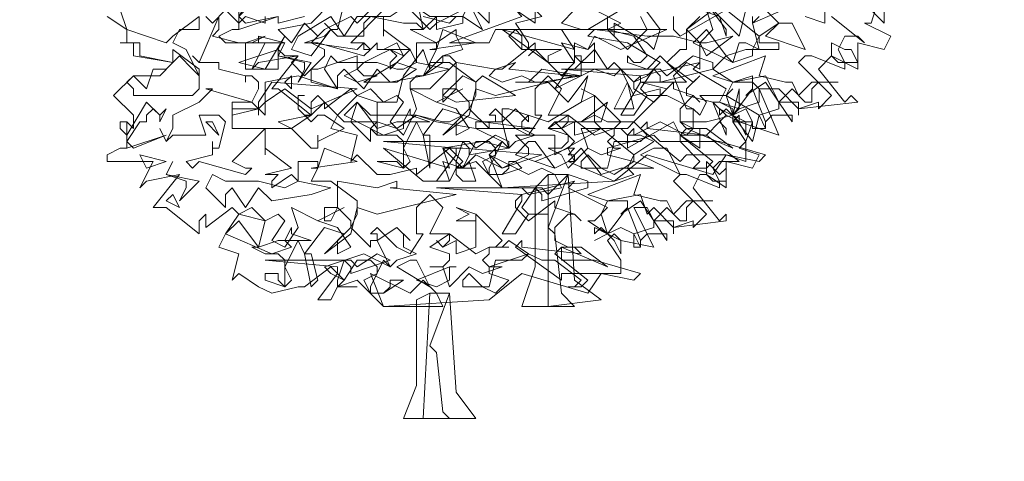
# Model space of a CAD drawing. Header units: millimetres. Extents: x 4234 to 4704, y 1542 to 2004.
# Tile 264 of 271: x 4573 to 4588, y 1907 to 1914. Entities that reach past the tile are written whole.
import ezdxf

# ---------------------------------------------------------------- set-up
doc = ezdxf.new("R2010")
doc.units = ezdxf.units.MM
doc.linetypes.add('DASHED', pattern=[19.05, 12.7, -6.35])
doc.layers.add('BOD', color=40, linetype='Continuous')
doc.layers.add('DIMENSIONS', color=7, linetype='Continuous')

# ---------------------------------------------------------------- blocks, each defined once
blk = doc.blocks.new('A$Cf9015526')
at = {"color": 116, "lineweight": 0, "true_color": 0x136734}
for points in [[(2.6649, 1.3991), (2.6427, 1.3324), (2.6204, 1.3324), (2.7093, 1.288), (2.6871, 1.2436), (2.5982, 1.2658), (2.5982, 1.177), (2.5094, 1.2214), (2.465, 1.177), (2.5538, 1.0659), (2.576, 1.0882), (2.5982, 1.0659), (2.3984, 1.0437), (2.3984, 1.0215), (2.3984, 1.0659), (2.3318, 1.0659), (2.3095, 1.1104), (2.2651, 1.1104), (2.3318, 0.9549), (2.1985, 0.9993), (2.1985, 1.0215), (2.1763, 0.9993), (2.2207, 0.9327), (2.2207, 0.8661), (2.1541, 0.8883), (2.1097, 0.8217), (1.8876, 0.8883), (1.7766, 0.7995), (1.3991, 0.7773), (1.3102, 0.8661), (1.2436, 0.8439), (1.2658, 0.8661), (1.2214, 0.9105), (1.1104, 0.8217), (1.1104, 0.8439), (1.0215, 0.8217), (0.9771, 0.8217), (0.9105, 0.8883), (0.8883, 0.8661), (0.9105, 0.9549), (0.8217, 0.9771), (0.8439, 1.0215), (0.9105, 1.0882), (0.8883, 1.1104), (0.7995, 1.0437), (0.7995, 1.0659), (0.7773, 1.0882), (0.755, 1.0659), (0.755, 1.0215), (0.644, 1.1104), (0.6218, 1.1104), (0.7106, 1.2214), (0.5774, 1.1992), (0.5552, 1.177), (0.5996, 1.2658), (0.4664, 1.2658), (0.4441, 1.288), (0.4886, 1.3102), (0.5108, 1.3102), (0.5108, 1.3991)], [(1.71, 1.3768), (1.7988, 1.3324), (1.7544, 1.3102), (1.821, 1.2436), (1.8876, 1.3102), (1.8654, 1.3546)], [(1.9764, 1.3546), (1.9764, 1.3102), (1.9986, 1.288), (2.1541, 1.3768), (2.2651, 1.288), (2.3318, 1.3324), (2.2873, 1.3768)], [(2.5094, 1.3546), (2.6204, 1.2658), (2.5982, 1.288), (2.5538, 1.288), (2.5316, 1.2436), (2.5538, 1.1992), (2.5538, 1.177), (2.4428, 1.2214), (2.4206, 1.2214), (2.3984, 1.1992), (2.5094, 1.0882), (2.465, 1.0437), (2.465, 1.0659), (2.3984, 1.0437), (2.3318, 1.1104), (2.3095, 1.1104), (2.2873, 1.1548), (2.1763, 1.1326), (2.1541, 1.0882), (2.1763, 1.0215), (2.2429, 1.1104), (2.2873, 0.9993), (2.2873, 0.9771), (2.2429, 0.9771), (2.2429, 0.9993), (2.2207, 1.0437), (2.1763, 1.0215), (2.1985, 0.9993), (2.1541, 1.0215), (2.1319, 0.9993), (2.1541, 1.0215), (2.1097, 1.0659), (2.1319, 1.0659), (2.1541, 1.1104), (2.0431, 1.177), (2.0653, 1.1992), (1.8654, 1.1548), (1.8432, 1.1326), (1.8432, 1.1104), (1.9098, 1.0659), (1.9764, 1.1326), (1.9764, 1.1104), (2.0431, 1.0882), (2.0653, 1.0659), (2.0431, 1.0882), (1.9986, 1.0437), (1.9986, 0.9993), (2.0431, 0.9771), (2.0875, 0.9771), (2.1763, 0.9105), (2.0209, 0.9771), (1.9986, 0.9549), (2.1097, 0.8661), (2.0875, 0.8439), (2.0431, 0.8439), (2.0653, 0.8661), (1.9986, 0.9327), (1.932, 0.9327), (1.9098, 0.9549), (1.7544, 0.9105), (1.7544, 0.8883), (1.8432, 0.8661), (1.7766, 0.8217), (1.7322, 0.8439), (1.6877, 0.8439), (1.6655, 0.8439), (1.6655, 0.8661), (1.6877, 0.8883), (1.7322, 0.8439), (1.7544, 0.8439), (1.7766, 0.9327), (1.8654, 0.9327), (1.8876, 0.9549), (1.8432, 0.9993), (1.821, 0.9771), (1.7766, 0.9771), (1.7988, 0.9993), (1.71, 1.0882), (1.71, 0.9993), (1.7322, 0.9771), (1.6433, 0.9549), (1.6433, 0.9993), (1.5989, 0.9771), (1.5767, 0.9993), (1.5989, 0.9771), (1.6211, 0.9993), (1.6211, 1.0215), (1.5545, 1.0215), (1.5989, 1.1104), (1.5545, 1.1548), (1.5101, 1.1104), (1.5101, 1.0215), (1.5323, 1.0215), (1.4879, 0.9549), (1.4435, 0.9771), (1.3768, 1.0437), (1.3546, 1.0215), (1.3768, 1.0215), (1.3768, 0.9993), (1.3546, 0.9993), (1.3546, 0.9771), (1.288, 1.0437), (1.3102, 1.0882), (1.3102, 1.1326), (1.2214, 1.1992), (1.1548, 1.1992), (1.177, 1.2436), (1.177, 1.2658), (1.1104, 1.2658), (1.1104, 1.1992), (1.0882, 1.2436), (1.0215, 1.177), (1.0215, 1.1992), (1.0437, 1.2214), (1.0215, 1.2436), (0.9993, 1.2436), (1.0882, 1.2436), (0.9993, 1.3102), (0.9993, 1.288), (0.9993, 1.3546)], [(0.9993, 1.3768), (0.8883, 1.2658), (0.9327, 1.2658), (0.9549, 1.2436), (0.9327, 1.2214), (0.7773, 1.2658), (0.755, 1.2658), (0.7328, 1.2658), (0.7995, 1.288), (0.8217, 1.3102), (0.7995, 1.3324), (0.8217, 1.3102), (0.8439, 1.3102), (0.8661, 1.3991)], [(1.0882, 1.3768), (1.1548, 1.3102), (1.177, 1.3324), (1.177, 1.3546), (1.177, 1.3324), (1.2658, 1.3768)], [(2.2651, 1.3546), (2.2429, 1.3324), (2.2651, 1.2436), (2.2207, 1.2658), (2.1985, 1.2658), (2.1763, 1.1992), (2.1541, 1.2214), (2.1097, 1.177), (2.1763, 1.1326), (2.2429, 1.1326), (2.2651, 1.1104), (2.2651, 1.0659), (2.1985, 1.0437), (2.1763, 1.0215), (2.1763, 0.9993), (2.2429, 0.9993), (2.2207, 0.9327), (2.1985, 0.9105), (2.2651, 0.8883), (2.2429, 0.8439), (2.1541, 0.8661), (2.1541, 0.7773), (2.0875, 0.8217), (2.0653, 0.8217), (2.0431, 0.7773), (2.1319, 0.6662), (2.1541, 0.6884), (2.1541, 0.6662), (1.9764, 0.644), (1.9764, 0.6218), (1.9764, 0.6662), (1.9098, 0.6662), (1.8876, 0.7106), (1.8432, 0.7106), (1.9098, 0.5774), (1.7988, 0.5996), (1.7766, 0.6218), (1.7544, 0.5996), (1.7988, 0.533), (1.7988, 0.4886), (1.7322, 0.4886), (1.6877, 0.4219), (1.4657, 0.4886), (1.3546, 0.3997), (0.9993, 0.3775), (0.9105, 0.4664), (0.8439, 0.4441), (0.8661, 0.4664), (0.8217, 0.5108), (0.7328, 0.4441), (0.7106, 0.4441), (0.6218, 0.4219), (0.5774, 0.4441), (0.5108, 0.4886), (0.4886, 0.4664), (0.5108, 0.5552), (0.4441, 0.5774), (0.4664, 0.6218), (0.5108, 0.6884), (0.4886, 0.7106), (0.3997, 0.644), (0.3997, 0.6662), (0.3997, 0.6884), (0.3775, 0.6662), (0.3775, 0.6218), (0.2665, 0.7106), (0.2221, 0.7106), (0.3109, 0.8217), (0.1999, 0.7995), (0.1777, 0.7773), (0.2221, 0.8661), (0.0666, 0.8661), (0.0666, 0.8883), (0.111, 0.9105), (0.1332, 0.9105), (0.1332, 0.9993), (0.1554, 0.9771), (0.1554, 0.9993), (0.1554, 1.0215), (0.0888, 1.0882), (0.1554, 1.1548), (0.2443, 1.1548), (0.2887, 1.1992), (0.1554, 1.2214), (0.1554, 1.2658), (0.111, 1.2658), (0.1332, 1.2658), (0.1332, 1.3102), (0.0666, 1.3546)], [(1.4435, 1.3768), (1.5101, 1.3324), (1.5101, 1.3768)], [(1.6433, 1.3768), (1.5989, 1.3324), (1.6655, 1.3102), (1.4435, 1.3102), (1.4213, 1.288), (1.4657, 1.2436), (1.5989, 1.2436), (1.5545, 1.2214), (1.5545, 1.1992), (1.5989, 1.1548), (1.6433, 1.1992), (1.6433, 1.2214), (1.6655, 1.2214), (1.6655, 1.1548), (1.5989, 1.1548), (1.5101, 1.2436), (1.4879, 1.2214), (1.5101, 1.2436), (1.5101, 1.2658), (1.3991, 1.177), (1.3768, 1.177), (1.3546, 1.1548), (1.3991, 1.1326), (1.4657, 1.1548), (1.5101, 1.1326), (1.5545, 1.1326), (1.6211, 1.0659), (1.6877, 1.1548), (1.6655, 1.0659), (1.5545, 0.9993), (1.4213, 1.0437), (1.3991, 1.0437), (1.3991, 0.9993), (1.3102, 0.9993), (1.3102, 0.9771), (1.3991, 0.9327), (1.3546, 0.8883), (1.3991, 0.8439), (1.4879, 0.8883), (1.4879, 0.9105), (1.4435, 0.9549), (1.5767, 0.9549), (1.5767, 0.9105), (1.5767, 0.8883), (1.7322, 0.9771), (1.8432, 0.8883), (1.9098, 0.9327), (1.8654, 0.9549), (1.8432, 0.9549), (1.821, 0.9549), (1.8432, 0.9771), (1.8432, 0.9549), (1.932, 0.9993), (2.0209, 0.9549), (2.0431, 0.9771), (2.0431, 1.0437), (1.9542, 1.0882), (1.932, 1.0882), (1.9542, 1.1104), (1.8654, 1.1326), (2.0209, 1.1326), (1.932, 1.2214), (1.8876, 1.177), (1.821, 1.1992), (1.821, 1.2214), (1.8432, 1.1992), (1.8654, 1.1992), (1.8876, 1.2214), (1.8432, 1.288), (1.7544, 1.3102), (1.71, 1.3102), (1.6877, 1.3102), (1.7988, 1.3768)], [(1.7544, 1.3546), (1.7544, 1.3102), (1.7766, 1.288), (1.7766, 1.3102), (1.7766, 1.3324), (1.8876, 1.2658), (1.9098, 1.2436), (1.932, 1.3102), (1.8654, 1.3991)], [(2.2207, 1.3768), (2.1985, 1.288), (2.1097, 1.3768), (2.0209, 1.3102), (2.0209, 1.2436), (1.9986, 1.2436), (1.9542, 1.1992), (2.0431, 1.1326), (2.0653, 1.1548), (2.0209, 1.1104), (2.0209, 1.0882), (2.1097, 1.0659), (2.1541, 0.9549), (2.1541, 0.9771), (2.1319, 0.9993), (2.0875, 0.9549), (2.1985, 0.8661), (2.1763, 0.8661), (2.1319, 0.8661), (2.1097, 0.8439), (2.1319, 0.7995), (2.1319, 0.7773), (2.0209, 0.8217), (1.9986, 0.8217), (1.9764, 0.7995), (2.0875, 0.6884), (2.0431, 0.644), (2.0431, 0.6662), (1.9764, 0.644), (1.9098, 0.7106), (1.8876, 0.6884), (1.8654, 0.755), (1.7544, 0.7328), (1.7322, 0.6884), (1.7544, 0.6218), (1.821, 0.7106), (1.8654, 0.5996), (1.8654, 0.5774), (1.8432, 0.5774), (1.8432, 0.6218), (1.7988, 0.644), (1.7544, 0.6218), (1.7766, 0.5996), (1.7544, 0.6218), (1.71, 0.5996), (1.7544, 0.6218), (1.6877, 0.6662), (1.71, 0.6662), (1.7544, 0.7106), (1.6211, 0.7773), (1.6433, 0.7995), (1.4657, 0.755), (1.4435, 0.7328), (1.4435, 0.7106), (1.4879, 0.6662), (1.5767, 0.7328), (1.5767, 0.7106), (1.6433, 0.6884), (1.6655, 0.6662), (1.6433, 0.6884), (1.6211, 0.6884), (1.5767, 0.644), (1.5767, 0.5996), (1.6211, 0.5774), (1.6655, 0.5774), (1.7544, 0.5108), (1.5989, 0.5774), (1.5767, 0.5552), (1.6877, 0.4664), (1.6655, 0.4441), (1.6211, 0.4441), (1.6433, 0.4441), (1.6655, 0.4664), (1.5767, 0.533), (1.5323, 0.533), (1.4879, 0.5552), (1.3546, 0.5108), (1.3546, 0.4886), (1.4213, 0.4664), (1.3768, 0.4219), (1.3324, 0.4441), (1.288, 0.4441), (1.2658, 0.4441), (1.2658, 0.4664), (1.288, 0.4886), (1.3324, 0.4441), (1.3546, 0.4441), (1.3768, 0.533), (1.4657, 0.533), (1.4879, 0.5552), (1.4213, 0.5996), (1.3991, 0.5774), (1.3768, 0.5774), (1.3991, 0.5996), (1.3102, 0.6884), (1.3102, 0.5996), (1.3102, 0.5774), (1.2436, 0.5552), (1.2436, 0.5996), (1.1992, 0.5774), (1.177, 0.5996), (1.1992, 0.5774), (1.2214, 0.5996), (1.2214, 0.6218), (1.1548, 0.6218), (1.1992, 0.7106), (1.1548, 0.755), (1.1104, 0.7106), (1.1104, 0.6218), (1.1326, 0.6218), (1.0882, 0.5552), (1.0437, 0.5774), (0.9771, 0.644), (0.9549, 0.6218), (0.9771, 0.6218), (0.9771, 0.5996), (0.9549, 0.5996), (0.9549, 0.5774), (0.8883, 0.644), (0.9105, 0.6884), (0.9105, 0.7328), (0.8217, 0.7995), (0.755, 0.7995), (0.7773, 0.8439), (0.7773, 0.8661), (0.7106, 0.8661), (0.7106, 0.7995), (0.6884, 0.8217), (0.6218, 0.7773), (0.6218, 0.7995), (0.644, 0.8217), (0.6218, 0.8217), (0.5996, 0.8217), (0.6884, 0.8439), (0.5996, 0.9105), (0.5996, 0.8883), (0.5996, 0.9327), (0.5996, 0.9549), (0.5996, 0.9771), (0.4886, 0.8661), (0.533, 0.8439), (0.5552, 0.8439), (0.533, 0.8217), (0.3775, 0.8661), (0.3553, 0.8439), (0.3331, 0.8661), (0.4219, 0.8883), (0.4219, 0.9105), (0.4219, 0.9327), (0.4219, 0.9105), (0.4441, 0.9105), (0.4664, 0.9993), (0.4441, 1.0215), (0.3775, 1.0215), (0.3997, 0.9549), (0.2887, 0.9549), (0.2665, 0.9327), (0.2443, 0.9771), (0.2665, 0.9327), (0.2887, 0.9771), (0.2887, 1.0215), (0.3775, 1.0659), (0.4219, 1.1104), (0.3997, 1.1104), (0.5552, 1.0659), (0.5774, 1.1104), (0.5774, 1.1326), (0.5552, 1.1548), (0.533, 1.1548), (0.533, 1.1326), (0.533, 1.1548), (0.4441, 1.177), (0.4441, 1.1992), (0.3775, 1.1992), (0.3553, 1.2214), (0.3775, 1.1992), (0.4441, 1.3546), (0.4441, 1.3324), (0.4441, 1.3102), (0.4219, 1.288), (0.5108, 1.2658), (0.533, 1.2658), (0.5996, 1.288), (0.5552, 1.2658), (0.533, 1.2658), (0.533, 1.2436), (0.533, 1.177), (0.644, 1.177), (0.644, 1.2436), (0.6662, 1.2214), (0.7106, 1.2214), (0.6884, 1.1992), (0.7328, 1.1548), (0.7995, 1.2214), (0.7995, 1.2436), (0.755, 1.2658), (0.7773, 1.288), (0.7328, 1.3324), (0.6884, 1.2658), (0.644, 1.3102), (0.755, 1.3324), (0.8217, 1.3991)], [(0.9993, 1.4213), (0.9105, 1.3324), (0.8883, 1.3546), (0.7995, 1.3102), (0.755, 1.2658), (0.9105, 1.2436), (0.9327, 1.2658), (0.9327, 1.2436), (0.9549, 1.2436), (0.9771, 1.2658), (0.9771, 1.2436), (0.9993, 1.2436), (1.0437, 1.2658), (1.0659, 1.2214), (1.0215, 1.2436), (0.9771, 1.2214), (0.9327, 1.1992), (0.9105, 1.177), (0.9327, 1.1548), (0.9771, 1.1548), (0.9105, 1.1326), (0.8661, 1.1548), (0.9105, 1.177), (0.9105, 1.2214), (0.7773, 1.177), (0.755, 1.177), (0.755, 1.1326), (0.8439, 1.1104), (0.7106, 1.1548), (0.5996, 1.1326), (0.5996, 1.0215), (0.5552, 1.0659), (0.4886, 1.0659), (0.4886, 0.9771), (0.6884, 0.9771), (0.755, 0.9105), (0.7773, 0.9105), (0.7773, 0.9549), (0.7773, 0.9327), (0.8661, 0.9771), (0.7995, 1.0215), (0.7773, 1.0215), (0.755, 0.9993), (0.7106, 1.0437), (0.7106, 1.0882), (0.7328, 1.0882), (0.7106, 1.0882), (0.7106, 1.0437), (0.7328, 1.0215), (0.755, 1.0215), (0.7995, 1.0659), (0.8661, 0.9993), (0.9771, 0.9993), (0.9771, 1.0659), (1.0215, 1.0659), (1.0437, 1.0659), (1.0659, 1.1548), (1.1326, 1.2436), (1.1548, 1.177), (1.1548, 1.1992), (1.1326, 1.1548), (1.1104, 1.1548), (1.0882, 1.1326), (1.0882, 1.1104), (1.1548, 1.1104), (1.2436, 1.1992), (1.2214, 1.2214), (1.1992, 1.2214), (1.2658, 1.2436), (1.2436, 1.288), (1.2436, 1.3102), (1.177, 1.2658), (1.0882, 1.3102), (1.1326, 1.3102), (1.1104, 1.4213)], [(1.1326, 1.3546), (1.2214, 1.3324), (1.2436, 1.3546)], [(2.6871, 1.4213), (2.6871, 1.3324), (2.5982, 1.4213)], [(2.4872, 1.3768), (2.4872, 1.3324), (2.4206, 1.3546)], [(2.3984, 1.3991), (2.2429, 1.3324), (2.2429, 1.3546)], [(2.0875, 1.3768), (2.1097, 1.3102), (2.0653, 1.2658), (2.0209, 1.3102), (2.0653, 1.3546)], [(0.7328, 1.3546), (0.644, 1.3324), (0.644, 1.3546)], [(0.5996, 1.3546), (0.5996, 1.3324), (0.533, 1.3546), (0.5108, 1.3324), (0.4664, 1.3768), (0.4219, 1.3324), (0.3997, 1.3546)], [(0.3775, 1.3546), (0.3775, 1.3324), (0.3775, 1.3102), (0.3109, 1.3102), (0.2887, 1.2658), (0.3331, 1.2436), (0.3775, 1.1548), (0.3775, 1.1326), (0.3775, 1.1104), (0.3553, 1.0882), (0.1554, 1.0882), (0.1554, 1.1104), (0.1332, 1.1326), (0.1554, 1.1548), (0.1999, 1.1104), (0.2221, 1.177), (0.2665, 1.177), (0.2887, 1.1992), (0.1777, 1.2214), (0.1777, 1.2658), (0.111, 1.2658), (0.1332, 1.2658), (0.1332, 1.3102), (0.0666, 1.3546)], [(0.111, 1.3768), (0.1332, 1.3102), (0.2665, 1.2658), (0.2887, 1.288), (0.3775, 1.3546)]]:
    blk.add_lwpolyline(points, dxfattribs=at)
for points in [[(1.4435, 1.4435), (1.5323, 1.3546), (1.4435, 1.3324), (1.4879, 1.2658), (1.4879, 1.2436), (1.4657, 1.2436), (1.4657, 1.288), (1.4435, 1.3102), (1.3768, 1.3102), (1.3546, 1.2658), (1.2214, 1.2658), (1.4657, 1.3546), (1.4435, 1.3768), (1.3768, 1.3768), (1.3991, 1.3768), (1.3991, 1.4213), (1.3768, 1.4213), (1.3324, 1.4435), (1.288, 1.4657), (1.3102, 1.5101), (1.3768, 1.4435)], [(0.644, 1.4435), (0.6218, 1.4213), (0.6218, 1.4435), (0.5996, 1.4435), (0.5996, 1.3991), (0.5774, 1.4213), (0.5108, 1.3546), (0.533, 1.3324), (0.644, 1.3546), (0.5108, 1.3102), (0.5108, 1.4213), (0.5108, 1.3991), (0.5108, 1.3768), (0.5108, 1.3546), (0.5774, 1.4657), (0.6218, 1.4435)], [(1.5101, 1.4435), (1.5989, 1.3991), (1.6211, 1.3991), (1.6655, 1.4435), (1.7322, 1.3991), (1.9098, 1.3991), (1.71, 1.3768), (1.5767, 1.3991), (1.5101, 1.4435), (1.4435, 1.3768), (1.3768, 1.3991), (1.3546, 1.3768), (1.3546, 1.3324), (1.288, 1.3991), (1.3102, 1.4657), (1.3546, 1.4213)], [(2.1541, 1.3102), (2.1541, 1.288), (2.1319, 1.3546), (2.0653, 1.3768), (2.0431, 1.4213), (1.9986, 1.4213), (2.1097, 1.4435), (2.0875, 1.3991)], [(1.2658, 1.3546), (1.2658, 1.3324), (1.177, 1.3102), (1.177, 1.3324), (1.177, 1.3546), (1.1326, 1.3102), (1.1104, 1.3324), (1.0659, 1.3324), (0.9549, 1.3546), (0.9327, 1.3324), (0.9327, 1.288), (0.8439, 1.288), (0.8217, 1.3102), (0.755, 1.2214), (0.6884, 1.2436), (0.7106, 1.288), (0.8217, 1.3546), (0.8661, 1.288), (0.9105, 1.3546), (1.0215, 1.3546), (1.0882, 1.3991), (1.1548, 1.3546)], [(1.2658, 1.3546), (1.288, 1.3991), (1.3324, 1.3102)], [(2.4206, 1.2436), (2.2873, 1.288), (2.3318, 1.3324), (2.3762, 1.3324)], [(1.1548, 1.2436), (1.177, 1.2436), (1.1992, 1.3102), (1.3102, 1.2658)], [(1.7988, 1.2436), (1.71, 1.288), (1.6877, 1.2436), (1.5989, 1.2658), (1.6433, 1.1992), (1.6211, 1.1992), (1.5545, 1.1992), (1.3991, 1.3102), (1.6433, 1.2436), (1.5989, 1.3102), (1.6877, 1.3102), (1.9542, 1.3102)], [(1.9764, 1.288), (2.0653, 1.2658), (2.0875, 1.2658), (2.1763, 1.288), (2.0875, 1.2214), (2.0653, 1.2658), (2.0653, 1.177), (2.0209, 1.1992), (1.9764, 1.1548), (2.0209, 1.0437), (2.0431, 1.0437), (2.0653, 1.0215), (2.0875, 1.0659), (2.0653, 1.0882), (2.1541, 1.0882), (2.1763, 1.1104), (2.1541, 1.0882), (2.2651, 1.0215), (2.2429, 0.9327), (2.1763, 1.0215), (2.0875, 0.9993), (2.0653, 0.9993), (2.0209, 0.9993), (1.9986, 0.9993), (2.0209, 0.9771), (2.0653, 0.9771), (2.0653, 0.9105), (1.9986, 0.9549), (1.9764, 0.9993), (1.821, 0.9105), (1.821, 0.9549), (1.7988, 0.9771), (1.6655, 0.9771), (1.6877, 0.9105), (1.6433, 0.8661), (1.6211, 0.9105), (1.6433, 0.9327), (1.5989, 0.9771), (1.5545, 0.9771), (1.5767, 0.9993), (1.6655, 0.9993), (1.71, 1.0215), (1.7544, 0.9993), (1.8432, 0.9993), (1.932, 1.0882), (1.932, 1.1104), (1.8432, 1.0882), (1.7988, 1.177), (1.7766, 1.1548), (1.71, 1.177), (1.5767, 1.1104), (1.6211, 1.177), (1.6433, 1.177), (1.71, 1.2436), (1.7544, 1.177), (1.7766, 1.1992), (1.8432, 1.1326), (1.8876, 1.1548), (1.932, 1.1992), (1.821, 1.2658), (1.6877, 1.288), (1.71, 1.3102), (1.8876, 1.288)], [(2.0875, 1.3102), (2.1541, 1.2214), (2.2207, 1.2436), (2.2429, 1.2436), (2.2651, 1.288), (2.2651, 1.2658), (2.3318, 1.2658), (2.3318, 1.2436), (2.2429, 1.2436), (2.2429, 1.2214), (2.1763, 1.1992), (2.0431, 1.2658)], [(0.5108, 1.1992), (0.644, 1.2436), (0.6662, 1.288), (0.5996, 1.177)], [(0.5774, 1.2658), (0.5774, 1.288), (0.6662, 1.2658)], [(0.755, 1.1992), (0.7106, 1.1326), (0.7328, 1.177), (0.7328, 1.1992), (0.644, 1.2214), (0.6662, 1.2658), (0.644, 1.2214)], [(1.71, 1.2658), (1.71, 1.1992), (1.6655, 1.1992), (1.6433, 1.2214), (1.6433, 1.2658), (1.6877, 1.2436)], [(2.576, 1.2436), (2.5982, 1.1992), (2.5316, 1.1992), (2.5094, 1.2214), (2.5094, 1.2658), (2.5538, 1.2436)], [(0.3775, 1.1548), (0.3553, 1.177), (0.3109, 1.2214), (0.2887, 1.1992), (0.2887, 1.2436), (0.3775, 1.177)], [(0.9771, 1.1992), (1.0437, 1.177), (1.0659, 1.177), (1.1104, 1.1992), (1.2214, 1.177), (1.1326, 1.1548), (1.0215, 1.1326), (0.9771, 1.177), (0.9327, 1.1104), (0.8661, 1.177), (0.8439, 1.1548), (0.8439, 1.1104), (0.7995, 1.177), (0.8217, 1.2214), (0.8439, 1.1992)], [(1.0437, 1.1326), (0.9327, 1.1326), (1.0437, 1.1992), (1.1104, 1.177)], [(1.1326, 1.1548), (1.1992, 1.2214), (1.1992, 1.1992)], [(1.4213, 1.177), (1.6433, 1.1548), (1.3768, 1.0882), (1.3102, 1.1104), (1.288, 1.0215), (1.1992, 0.9549), (1.288, 1.0437), (1.288, 1.0659), (1.2436, 1.1104), (1.1992, 1.0659), (1.1992, 1.1104), (1.2436, 1.1104), (1.2436, 1.1992), (1.3768, 1.177), (1.4435, 1.1992)], [(2.1097, 1.177), (1.932, 1.1326), (1.932, 1.1548), (1.9098, 1.177), (1.8654, 1.1104), (1.8876, 1.0882), (1.9542, 1.0882), (1.8876, 1.0882), (1.8432, 1.0215), (1.7988, 1.0215), (1.8654, 1.1326), (1.8654, 1.1548), (1.5989, 1.177), (1.932, 1.177), (1.9542, 1.1548), (2.0431, 1.2214), (2.1097, 1.1992)], [(2.354, 1.1326), (2.3762, 1.1326), (2.3984, 1.0882), (2.4428, 1.1326), (2.5316, 1.1326), (2.465, 1.1326), (2.4428, 1.1104), (2.4428, 1.0659), (2.4206, 1.0659), (2.3762, 1.1104), (2.3318, 1.0659), (2.3762, 0.9993), (2.3762, 1.0215), (2.3095, 1.0215), (2.2873, 0.9993), (2.2873, 0.9771), (2.2651, 1.0215), (2.3318, 1.0437), (2.3318, 1.0659), (2.2873, 1.1326), (2.2207, 1.0882), (2.2429, 1.1104), (2.2429, 1.1548), (2.1763, 1.1326), (2.1097, 1.1548), (2.2873, 1.2214), (2.2651, 1.1548)], [(1.5323, 1.1326), (1.4435, 1.1326), (1.4879, 1.1326), (1.5323, 1.177), (1.6655, 1.1548)], [(0.755, 1.0437), (0.6662, 1.1104), (0.5996, 1.0659), (0.5774, 1.0437), (0.5774, 1.0215), (0.5774, 1.0437), (0.4886, 1.0215), (0.4886, 1.0437), (0.5774, 1.0437), (0.5774, 1.0659), (0.6218, 1.1326), (0.9105, 1.1104)], [(0.6884, 1.1104), (0.6662, 1.1326), (0.6884, 1.1548)], [(1.3324, 1.1548), (1.4435, 1.0882), (1.2436, 1.0659), (1.1992, 1.0882), (1.2658, 1.1548), (1.3102, 1.1326)], [(1.7766, 1.0437), (1.821, 1.1326), (1.8432, 1.0437)], [(1.0437, 1.0882), (1.0659, 1.0659), (1.0215, 0.9993), (1.0659, 0.9549), (1.1104, 1.0437), (1.0882, 1.1104), (1.177, 1.0659), (1.2658, 1.1104), (1.177, 1.0659), (1.2436, 1.0437), (1.288, 0.9771), (1.2436, 0.9549), (1.2436, 0.9993), (1.2658, 1.0215), (1.1992, 1.0437), (1.1326, 0.9549), (1.1548, 0.9549), (1.1548, 0.8439), (1.1326, 0.9549), (1.1104, 0.9993), (1.0659, 0.9105), (1.0882, 0.8661), (1.0659, 0.8439), (0.9771, 0.8661), (0.9993, 0.8661), (1.0437, 0.8661), (1.0659, 0.8439), (1.0659, 0.9327), (1.0437, 0.9549), (0.9771, 0.9549), (0.9549, 0.9771), (0.9771, 0.9549), (0.9771, 1.0659), (0.9105, 1.0882), (0.9549, 1.1104), (0.9993, 1.0659)], [(1.71, 1.0659), (1.71, 1.0882), (1.6655, 1.0659), (1.71, 1.0882), (1.6655, 1.1104), (1.71, 1.0882)], [(2.1763, 1.0437), (2.1319, 1.0659), (2.1985, 1.0437), (2.1985, 1.1104), (2.1763, 1.0215)], [(0.2665, 1.0437), (0.2443, 0.9993), (0.2443, 1.0215), (0.2221, 1.0437), (0.1999, 1.0215), (0.1999, 0.9993), (0.1777, 0.9993), (0.1332, 0.9327), (0.1554, 0.9105), (0.2665, 0.9549), (0.1332, 0.9105), (0.1332, 0.9993), (0.111, 0.9993), (0.111, 0.9771), (0.1332, 0.9549), (0.1999, 1.0659), (0.2443, 1.0215)], [(0.9105, 1.0659), (0.9771, 0.9771), (1.0437, 0.9993), (1.0659, 0.9993), (1.0882, 1.0437), (1.0882, 1.0215), (1.1548, 0.9993), (1.0659, 0.9993), (1.0659, 0.9771), (0.9993, 0.9549), (0.8661, 1.0215)], [(1.1104, 1.0215), (1.1992, 0.9993), (1.2214, 0.9993), (1.2658, 1.0215), (1.3324, 0.9993), (1.5101, 0.9771), (1.3102, 0.9771), (1.177, 0.9993), (1.1104, 1.0215), (1.0437, 0.9771), (0.9771, 0.9993), (0.9549, 0.9771), (0.9549, 0.9327), (0.8883, 0.9993), (0.9105, 1.0659), (0.9549, 1.0215)], [(1.6655, 0.9993), (1.7544, 1.0659), (1.7322, 0.9993)], [(1.4879, 1.0215), (1.4657, 0.9993), (1.4657, 0.9771), (1.5101, 0.9549), (1.4435, 0.9327), (1.4213, 0.9105), (1.3991, 0.9993), (1.4435, 1.0437), (1.4879, 0.9993)], [(2.2207, 0.9549), (2.1985, 0.9993), (2.1541, 1.0437), (2.1319, 1.0215), (2.1319, 1.0437), (2.2207, 0.9993)], [(0.4441, 0.9549), (0.3997, 0.9993), (0.4219, 0.9993)], [(0.6884, 0.9771), (0.644, 0.9993), (0.755, 1.0215)], [(1.7766, 0.9771), (1.821, 0.9771), (1.7766, 0.9771), (1.7766, 0.9549), (1.7544, 0.9327), (1.7766, 0.9105), (1.7988, 0.9105), (1.7322, 0.8883), (1.6877, 0.9105), (1.6211, 0.8439), (1.5989, 0.8883), (1.5545, 0.9105), (1.5989, 0.9105), (1.6211, 0.9327), (1.6211, 0.9549), (1.5545, 0.9771), (1.6211, 1.0215), (1.71, 0.9549)], [(2.0875, 0.9549), (2.0653, 0.9549), (2.0209, 0.9549), (1.9986, 0.9549), (1.9986, 0.9327), (2.1319, 0.9327), (2.2873, 0.8883), (2.2651, 0.8661), (2.1541, 0.8883), (2.0209, 0.8883), (1.9986, 0.8661), (1.8654, 0.9771), (1.8876, 0.9993), (1.8876, 0.9771)], [(1.4213, 0.9105), (1.288, 0.8883), (1.288, 0.9105), (1.2658, 0.9327), (1.2436, 0.8661), (1.2436, 0.8439), (1.3102, 0.8439), (1.2436, 0.8439), (1.2214, 0.7995), (1.177, 0.7995), (1.2436, 0.8883), (1.2436, 0.9105), (0.9993, 0.9327), (1.288, 0.9327), (1.3102, 0.9105), (1.3768, 0.9549), (1.4213, 0.9327)], [(1.3991, 0.9327), (1.3546, 0.8439), (1.3546, 0.8217), (1.3991, 0.8217), (1.4213, 0.8439), (1.4213, 0.8661), (1.4435, 0.8661), (1.4657, 0.8439), (1.3991, 0.8217), (1.3546, 0.8217), (1.3324, 0.8661), (1.3768, 0.8883), (1.3768, 0.9105), (1.3546, 0.9327), (1.3102, 0.9327), (1.2658, 0.8439), (1.2214, 0.8883), (1.1992, 0.9105), (1.3324, 0.9327), (1.4213, 0.9105)], [(1.5767, 0.8439), (1.4435, 0.8883), (1.4879, 0.9327), (1.5101, 0.9327)], [(0.755, 0.8439), (0.7773, 0.8439), (0.7995, 0.9105), (0.9105, 0.8661)], [(1.3991, 0.8439), (1.3102, 0.8883), (1.2658, 0.8439), (1.1992, 0.8661), (1.2214, 0.7995), (1.1326, 0.7995), (0.9993, 0.9105), (1.2214, 0.8439), (1.1992, 0.9105), (1.2658, 0.9105), (1.5323, 0.8883)], [(1.6433, 0.9105), (1.6211, 0.8883), (1.6433, 0.8883), (1.6433, 0.8661), (1.6211, 0.8661), (1.5767, 0.8439), (1.5101, 0.8661), (1.6211, 0.9105)], [(1.6655, 0.9105), (1.7322, 0.8217), (1.7988, 0.8439), (1.821, 0.8439), (1.8432, 0.8883), (1.8432, 0.8661), (1.9098, 0.8439), (1.821, 0.8439), (1.8432, 0.8217), (1.7766, 0.7995), (1.6211, 0.8661)], [(1.9986, 0.8217), (1.8654, 0.8883), (1.9098, 0.9105), (1.9542, 0.9105)], [(0.1999, 0.8439), (0.1777, 0.8883), (0.2665, 0.8661)], [(0.3775, 0.7995), (0.3109, 0.7328), (0.3331, 0.7773), (0.3331, 0.7995), (0.2665, 0.8217), (0.2887, 0.8661), (0.2665, 0.8217)], [(1.288, 0.8661), (1.3102, 0.7995), (1.2658, 0.7995), (1.2436, 0.8217), (1.2436, 0.8661), (1.2658, 0.8439)], [(1.5323, 0.8439), (1.5767, 0.8217), (1.5989, 0.7773), (1.4879, 0.755), (1.4657, 0.7773), (1.4435, 0.7773), (1.3991, 0.7773), (1.3546, 0.8883), (1.4879, 0.8217)], [(2.1541, 0.8439), (2.1541, 0.7995), (2.1097, 0.7995), (2.0875, 0.8217), (2.0875, 0.8661), (2.1319, 0.8217)], [(0.5774, 0.7995), (0.6662, 0.7773), (0.7106, 0.7995), (0.8217, 0.7773), (0.755, 0.755), (0.6218, 0.7328), (0.5774, 0.7773), (0.533, 0.7106), (0.4886, 0.7773), (0.4664, 0.755), (0.4664, 0.7106), (0.3997, 0.7773), (0.4219, 0.8217), (0.4664, 0.7995)], [(1.0215, 0.7773), (1.2436, 0.755), (0.9771, 0.6884), (0.9105, 0.7106), (0.8883, 0.6218), (0.7995, 0.5552), (0.8883, 0.644), (0.8883, 0.6662), (0.8439, 0.7106), (0.8217, 0.6662), (0.7995, 0.6662), (0.7995, 0.7106), (0.8439, 0.7106), (0.8439, 0.7995), (0.9771, 0.7773), (1.0437, 0.7995), (1.0437, 0.7773)], [(1.6877, 0.7773), (1.5323, 0.7328), (1.5323, 0.755), (1.5101, 0.7773), (1.4657, 0.7106), (1.4879, 0.6884), (1.5545, 0.6884), (1.4879, 0.6884), (1.4435, 0.6218), (1.3991, 0.6218), (1.4657, 0.7328), (1.4657, 0.755), (1.177, 0.7773), (1.5323, 0.7773), (1.5545, 0.755), (1.6211, 0.8217), (1.6877, 0.7995)], [(1.5545, 0.644), (1.5767, 0.6218), (1.5989, 0.4219), (1.6433, 0.3775), (1.5101, 0.3775), (1.4657, 0.3775), (1.5101, 0.5108), (1.5101, 0.7773), (1.5545, 0.8217), (1.6211, 0.8217)], [(1.7322, 0.3997), (1.5545, 0.3775), (1.5545, 0.8217), (1.6211, 0.8217), (1.6433, 0.4664)], [(1.932, 0.7328), (1.9542, 0.7328), (1.9764, 0.6884), (2.0209, 0.7328), (2.1097, 0.7328), (2.0431, 0.7328), (2.0209, 0.7106), (2.0209, 0.6662), (1.9986, 0.6662), (1.9542, 0.7106), (1.9098, 0.6662), (1.9542, 0.5996), (1.9542, 0.6218), (1.8876, 0.6218), (1.8654, 0.5996), (1.8654, 0.5774), (1.8432, 0.6218), (1.9098, 0.644), (1.9098, 0.6662), (1.8654, 0.7328), (1.7988, 0.6884), (1.821, 0.7106), (1.821, 0.7328), (1.7544, 0.7328), (1.6877, 0.755), (1.8654, 0.8217), (1.8432, 0.755)], [(0.3109, 0.7106), (0.2665, 0.7328), (0.2887, 0.755)], [(0.644, 0.6884), (0.6662, 0.6662), (0.6218, 0.5996), (0.6662, 0.5774), (0.7106, 0.644), (0.6884, 0.7106), (0.7773, 0.6662), (0.8661, 0.7106), (0.7773, 0.6662), (0.8439, 0.644), (0.8883, 0.5774), (0.8439, 0.5552), (0.8439, 0.5996), (0.8661, 0.6218), (0.7995, 0.644), (0.7328, 0.5552), (0.755, 0.5552), (0.7773, 0.4664), (0.755, 0.4441), (0.7328, 0.5552), (0.7106, 0.5996), (0.6662, 0.5108), (0.6884, 0.4664), (0.6662, 0.4441), (0.5996, 0.4664), (0.5996, 0.4886), (0.644, 0.4886), (0.644, 0.4664), (0.6662, 0.4441), (0.6662, 0.533), (0.644, 0.5552), (0.5996, 0.5552), (0.5552, 0.5774), (0.5774, 0.5774), (0.5996, 0.6662), (0.5108, 0.6884), (0.5552, 0.7106), (0.5996, 0.6662)], [(1.3102, 0.6662), (1.2436, 0.6662), (1.288, 0.6884), (1.2436, 0.7106), (1.3102, 0.6884)], [(0.5108, 0.6662), (0.5774, 0.5774), (0.644, 0.5996), (0.6662, 0.5996), (0.6884, 0.644), (0.6884, 0.6218), (0.755, 0.5996), (0.6662, 0.5996), (0.6884, 0.5774), (0.6218, 0.5552), (0.4664, 0.6218)], [(1.0659, 0.6218), (1.0659, 0.5996), (1.0659, 0.5774), (1.1104, 0.5552), (1.0437, 0.533), (1.0215, 0.5108), (0.9771, 0.5996), (1.0437, 0.644), (1.0882, 0.5996)], [(1.7988, 0.5552), (1.7766, 0.5996), (1.7322, 0.644), (1.71, 0.6218), (1.71, 0.644), (1.7988, 0.5996)], [(1.3546, 0.5774), (1.4213, 0.5774), (1.3546, 0.5774), (1.3546, 0.5552), (1.3324, 0.533), (1.3546, 0.5108), (1.3991, 0.5108), (1.3324, 0.4886), (1.288, 0.5108), (1.2214, 0.4441), (1.1992, 0.5108), (1.1548, 0.5108), (1.1992, 0.5108), (1.2214, 0.533), (1.2214, 0.5552), (1.1548, 0.5774), (1.2214, 0.6218), (1.3102, 0.5552)], [(1.6655, 0.5552), (1.6433, 0.5774), (1.5989, 0.5774), (1.5989, 0.5552), (1.5989, 0.533), (1.71, 0.533), (1.8654, 0.4886), (1.8432, 0.4664), (1.7322, 0.4886), (1.5989, 0.4886), (1.5989, 0.4664), (1.4435, 0.5774), (1.4657, 0.5996), (1.4657, 0.5774)], [(1.0215, 0.533), (0.8883, 0.4886), (0.8883, 0.5108), (0.8661, 0.533), (0.8439, 0.4664), (0.8439, 0.4441), (0.9105, 0.4441), (0.8439, 0.4441), (0.8217, 0.3997), (0.7773, 0.3997), (0.8439, 0.4886), (0.8439, 0.5108), (0.5996, 0.533), (0.8883, 0.533), (0.9105, 0.5108), (0.9771, 0.5552)], [(0.9993, 0.533), (0.9549, 0.4441), (0.9549, 0.4219), (0.9993, 0.4219), (1.0215, 0.4441), (1.0215, 0.4664), (1.0437, 0.4664), (1.0659, 0.4664), (0.9993, 0.4219), (0.9549, 0.4219), (0.9327, 0.4664), (0.9771, 0.4886), (0.9771, 0.5108), (0.9549, 0.533), (0.9105, 0.533), (0.8661, 0.4664), (0.8217, 0.4886), (0.7995, 0.5108), (0.9327, 0.5552), (1.0215, 0.5108)], [(1.1548, 0.4441), (1.0437, 0.5108), (1.0882, 0.533), (1.1104, 0.533)], [(1.2214, 0.5108), (1.2214, 0.4886), (1.2214, 0.4664), (1.177, 0.4441), (1.1104, 0.4664), (1.2214, 0.5108), (1.2436, 0.5108)]]:
    blk.add_lwpolyline(points, close=True, dxfattribs=at)
at = {"color": 97, "lineweight": 0, "true_color": 0x397239}
blk.add_lwpolyline([(1.1326, 0.4664), (1.177, 0.4219), (1.1992, 0.3775), (1.0659, 0.3775), (1.0437, 0.3775), (0.9993, 0.3775), (0.9549, 0.4886), (1.0882, 0.4219)], close=True, dxfattribs=at)
at = {"color": 32, "lineweight": 0, "true_color": 0xb85b00}
blk.add_lwpolyline([(1.1548, 0.2443), (1.177, 0.2221), (1.1992, 0.0222), (1.2214, 0), (1.1104, 0), (1.0659, 0), (1.1104, 0.111), (1.1104, 0.3997), (1.1548, 0.4219), (1.2214, 0.4219)], close=True, dxfattribs=at)
at = {"color": 47, "lineweight": 0, "true_color": 0x727239}
blk.add_lwpolyline([(1.3102, 0), (1.1326, 0), (1.1548, 0.4219), (1.2214, 0.4219), (1.2436, 0.0888)], close=True, dxfattribs=at)

msp = doc.modelspace()

# ---------------------------------------------------------------- hatches: boundary and pattern name
at = {"layer": 'DIMENSIONS'}
h = msp.add_hatch(dxfattribs=at)
h.set_pattern_fill('GRASS', color=256, scale=0.5)
h.set_pattern_definition([(90, (3399.144, -158.445), (-8.980256, 8.980256), [2.38125, -15.57926]), (45, (3399.144, -158.445), (-8.980256, 8.980256), [2.38125, -10.31875]), (135, (3399.144, -158.445), (-8.980256, -8.980256), [2.38125, -10.31875])])
h.paths.add_polyline_path([(4417.642, 1844.325), (4423.295, 1838.251), (4434.997, 1847.63), (4469.633, 1855.411), (4513.149, 1877.657), (4531.91, 1892.866), (4546.887, 1910.457), (4556.576, 1922.748), (4577.553, 1933.381), (4592.745, 1936.647), (4614.987, 1937.27), (4624.025, 1937.27), (4633.352, 1938.711), (4636.398, 1940.231), (4631.843, 1952.387, 0.161807)])
h.paths.add_polyline_path([(4631.843, 1952.387), (4629.875, 1957.638), (4629.402, 1957.362), (4621.324, 1958.355), (4615.855, 1959.613), (4597.306, 1970.684), (4571.563, 1964.436), (4571.563, 1952.35), (4556.657, 1951.293), (4533.205, 1949.701), (4514.014, 1931.759), (4500.094, 1928.388), (4467.514, 1910.265), (4457.649, 1889.768), (4440.095, 1876.858), (4418.61, 1858.458), (4410.164, 1852.361), (4417.642, 1844.325, -0.161807)])
h.paths.add_polyline_path([(4548.079, 1916.6), (4552.857, 1929.938), (4546.693, 1932.146), (4541.915, 1918.808)], flags=24)
h.paths.add_polyline_path([(4503.056, 1883.274), (4507.833, 1896.612), (4501.67, 1898.82), (4496.892, 1885.482)], flags=24)
h.paths.add_polyline_path([(4451.737, 1857.409), (4456.514, 1870.747), (4450.351, 1872.954), (4445.573, 1859.617)], flags=24)
h.paths.add_polyline_path([(4412.993, 1854.337), (4417.077, 1849.949), (4419.339, 1852.055), (4415.256, 1856.442)], flags=24)
h.paths.add_polyline_path([(4596.347, 1950.181), (4601.125, 1963.518), (4594.961, 1965.726), (4590.184, 1952.389)], flags=24)
h.paths.add_polyline_path([(4509.799, 1914.44), (4520.772, 1919.976), (4517.122, 1927.21), (4506.149, 1921.675)], flags=24)
h.paths.add_polyline_path([(4321.655, 1898.427), (4326.034, 1896.392), (4327.337, 1899.195), (4322.958, 1901.23)], flags=9)
h.paths.add_polyline_path([(4333.436, 1891.996), (4338.276, 1888.46), (4340.1, 1890.956), (4335.26, 1894.492)], flags=9)
h.paths.add_polyline_path([(4351.195, 1875.643), (4355.521, 1871.494), (4357.661, 1873.726), (4353.334, 1877.874)], flags=9)
h.paths.add_polyline_path([(4373.922, 1853.781), (4378.272, 1849.657), (4380.399, 1851.901), (4376.049, 1856.024)], flags=9)
h.paths.add_polyline_path([(4389.205, 1846.109), (4392.546, 1849.595), (4390.314, 1851.734), (4386.973, 1848.248)], flags=9)
h.paths.add_polyline_path([(4407.974, 1825.893), (4411.638, 1829.038), (4409.624, 1831.383), (4405.961, 1828.238)], flags=9)
h.paths.add_polyline_path([(4405.697, 1823.188), (4408.835, 1819.518), (4411.185, 1821.527), (4408.046, 1825.197)], flags=9)
h.paths.add_polyline_path([(4412.076, 1813.536), (4414.857, 1808.226), (4417.596, 1809.66), (4414.815, 1814.97)], flags=9)
h.paths.add_polyline_path([(4306.063, 1735.531), (4308.37, 1742.308), (4305.444, 1743.304), (4303.137, 1736.527)], flags=9)
h.paths.add_polyline_path([(4289.124, 1902.077), (4295.062, 1902.894), (4294.64, 1905.956), (4288.702, 1905.139)], flags=9)
h.paths.add_polyline_path([(4305.67, 1902.469), (4311.525, 1901.187), (4312.186, 1904.206), (4306.331, 1905.488)], flags=9)
h.paths.add_polyline_path([(4434.212, 1813.221), (4438.6, 1817.304), (4436.494, 1819.567), (4432.106, 1815.483)], flags=9)
h.paths.add_polyline_path([(4381.102, 1865.727), (4385.185, 1861.34), (4387.448, 1863.446), (4383.365, 1867.833)], flags=9)
h.paths.add_polyline_path([(4421.978, 1821.805), (4426.062, 1817.417), (4428.324, 1819.523), (4424.241, 1823.911)], flags=9)
h.paths.add_polyline_path([(4410.395, 1823.868), (4413.93, 1827.157), (4411.824, 1829.42), (4408.289, 1826.131)], flags=9)
h.paths.add_polyline_path([(4387.391, 1817.486), (4392.169, 1830.823), (4386.005, 1833.031), (4381.227, 1819.694)], flags=9)
h.paths.add_polyline_path([(4347.973, 1750.06), (4352.75, 1763.397), (4346.587, 1765.605), (4341.809, 1752.268)], flags=9)
h.paths.add_polyline_path([(4341.432, 1678.315), (4346.21, 1691.652), (4340.046, 1693.86), (4335.269, 1680.523)], flags=9)
h.paths.add_polyline_path([(4323.367, 1583.702), (4328.145, 1597.039), (4321.981, 1599.247), (4317.204, 1585.909)], flags=9)
h.paths.add_polyline_path([(4335.365, 1700.446), (4339.979, 1713.328), (4330.825, 1716.607), (4326.211, 1703.726)], flags=9)
h.paths.add_polyline_path([(4396.179, 1839.031), (4404.655, 1830.211), (4406.861, 1832.33), (4398.385, 1841.151)], flags=9)
h.paths.add_polyline_path([(4396.433, 1860.296), (4402.629, 1853.776), (4403.712, 1854.806), (4397.517, 1861.325)], flags=9)
h.paths.add_polyline_path([(4349.014, 1900.377), (4363.585, 1891.161), (4365.102, 1893.559), (4350.531, 1902.776)], flags=9)
h.paths.add_polyline_path([(4438.666, 1769.752), (4437.611, 1764.115), (4441.328, 1763.419), (4442.383, 1769.056)], flags=9)
h.paths.add_polyline_path([(4432.339, 1775.082), (4431.592, 1769.395), (4435.341, 1768.902), (4436.089, 1774.588)], flags=9)
h.paths.add_polyline_path([(4446.576, 1765.01), (4445.473, 1759.382), (4449.184, 1758.654), (4450.287, 1764.282)], flags=9)
h.paths.add_polyline_path([(4333.28, 1902.136), (4338.08, 1900.158), (4339.521, 1903.654), (4334.722, 1905.632)], flags=9)
h.paths.add_polyline_path([(4335.517, 1907.037), (4340.858, 1904.947), (4342.235, 1908.469), (4336.895, 1910.559)], flags=9)
h.paths.add_polyline_path([(4338.313, 1912.555), (4343.753, 1910.74), (4344.95, 1914.327), (4339.509, 1916.142)], flags=9)
h.paths.add_polyline_path([(4390.585, 1863.01), (4393.613, 1859.818), (4396.592, 1862.643), (4393.563, 1865.836)], flags=9)
h.paths.add_polyline_path([(4431.119, 1819.228), (4434.15, 1816.033), (4437.129, 1818.858), (4434.097, 1822.054)], flags=9)
h.paths.add_polyline_path([(4421.135, 1830.165), (4424.164, 1826.973), (4427.142, 1829.798), (4424.114, 1832.991)], flags=9)
h.paths.add_polyline_path([(4410.884, 1841.214), (4413.913, 1838.022), (4416.891, 1840.847), (4413.863, 1844.04)], flags=9)
h.paths.add_polyline_path([(4400.588, 1852.195), (4403.617, 1849.002), (4406.596, 1851.828), (4403.567, 1855.02)], flags=9)
h.paths.add_polyline_path([(4378.865, 1874.762), (4381.896, 1871.566), (4384.875, 1874.392), (4381.843, 1877.588)], flags=9)

# ---------------------------------------------------------------- linework, layer by layer
at = {"layer": 'DIMENSIONS', "linetype": 'DASHED', "lineweight": 5}
msp.add_arc((4687.332, 1576.07), 380.386, 98.38805, 135.15279, dxfattribs=at)

# ---------------------------------------------------------------- block references
at = {"layer": 'BOD', "xscale": 4.480026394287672, "yscale": 4.480026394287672, "zscale": 4.480026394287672}
msp.add_blockref('A$Cf9015526', (4574.318, 1907.907, 480.917), dxfattribs=at)

doc.saveas('drawing.dxf')
